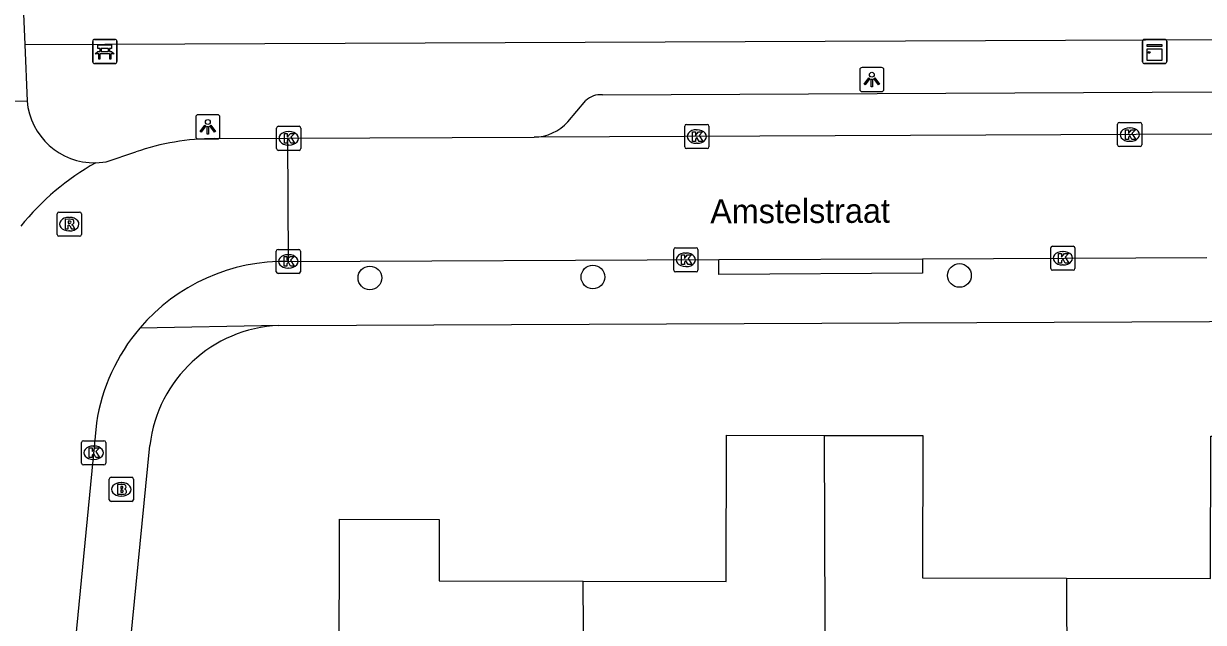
# Model space of a CAD drawing. Extents: x 157321 to 158827, y 386650 to 388532.
# Drawn here: x 157904.66 to 157953.43, y 387978.41 to 388003.19 of the extents above; entities that cross this region are included whole.
import ezdxf

# ---------------------------------------------------------------- set-up
doc = ezdxf.new("R2010")
doc.units = 0
for name, color, linetype in [('IMGEO_Bank', 7, 'Continuous'), ('IMGEO_Boom', 7, 'Continuous'), ('IMGEO_Brandkraan', 7, 'Continuous'), ('IMGEO_Fietspad_gesloten', 7, 'Continuous'), ('IMGEO_Fietspad_open', 7, 'Continuous'), ('IMGEO_Kast', 7, 'Continuous'), ('IMGEO_Kolk', 7, 'Continuous'), ('IMGEO_Lichtpunt', 7, 'Continuous'), ('IMGEO_Openbare_ruimte_label', 7, 'Continuous'), ('IMGEO_Pand', 7, 'Continuous'), ('IMGEO_Rijbaan_lokaal_open', 7, 'Continuous'), ('IMGEO_Rioolput', 7, 'Continuous'), ('IMGEO_Voetpad_open', 7, 'Continuous')]:
    doc.layers.add(name, color=color, linetype=linetype)

msp = doc.modelspace()

# ---------------------------------------------------------------- linework, layer by layer
at = {"layer": 'IMGEO_Bank'}
for p, q in [((157907.514, 388001.609), (157907.514, 388002.45)), ((157907.514, 388002.45), (157907.514, 388001.609)), ((157907.589, 388002.534), (157908.43, 388002.534)), ((157908.43, 388002.534), (157907.589, 388002.534)), ((157907.823, 388002.04), (157907.823, 388002.146)), ((157907.867, 388002.146), (157907.867, 388002.04)), ((157908.155, 388002.152), (157907.873, 388002.152)), ((157908.161, 388002.04), (157908.161, 388002.146)), ((157908.205, 388002.146), (157908.205, 388002.04)), ((157908.514, 388002.459), (157908.514, 388001.618)), ((157908.514, 388001.618), (157908.514, 388002.459)), ((157908.211, 388001.932), (157907.818, 388001.932)), ((157907.873, 388002.034), (157908.155, 388002.034)), ((157908.439, 388001.534), (157907.598, 388001.534)), ((157907.598, 388001.534), (157908.439, 388001.534))]:
    msp.add_line(p, q, dxfattribs=at)
for points in [[(157907.817, 388002.152), (157907.731, 388002.152), (157907.731, 388002.313), (157908.294, 388002.313), (157908.294, 388002.152), (157908.211, 388002.152)], [(157907.761, 388001.932), (157907.619, 388001.932), (157907.731, 388002.034), (157907.817, 388002.034)], [(157907.811, 388001.925), (157907.811, 388001.718), (157907.768, 388001.718), (157907.768, 388001.925)], [(157908.211, 388002.034), (157908.294, 388002.034), (157908.406, 388001.932), (157908.267, 388001.932)], [(157908.261, 388001.925), (157908.261, 388001.718), (157908.217, 388001.718), (157908.217, 388001.925)]]:
    msp.add_lwpolyline(points, dxfattribs=at)
for centre, radius, start, end in [((157907.592, 388002.456), 0.0779, 92.4484, 184.2845), ((157907.592, 388002.456), 0.0779, 92.4484, 184.2845), ((157907.816, 388002.145), 0.00671, 2.8957, 87.1043), ((157907.873, 388002.145), 0.00671, 92.8957, 177.1043), ((157908.155, 388002.145), 0.00671, 2.8957, 87.1043), ((157908.212, 388002.145), 0.00671, 92.8957, 177.1043), ((157908.436, 388002.456), 0.0779, 2.4484, 94.2845), ((157908.436, 388002.456), 0.0779, 2.4484, 94.2845), ((157907.761, 388001.925), 0.00671, 2.8957, 87.1043), ((157907.818, 388001.925), 0.00671, 92.8957, 177.1043), ((157907.816, 388002.041), 0.00671, 272.8957, 357.1043), ((157907.873, 388002.041), 0.00671, 182.8957, 267.1043), ((157908.155, 388002.041), 0.00671, 272.8957, 357.1043), ((157908.212, 388002.041), 0.00671, 182.8957, 267.1043), ((157908.21, 388001.925), 0.00671, 2.8957, 87.1043), ((157908.267, 388001.925), 0.00671, 92.8957, 177.1043), ((157907.592, 388001.612), 0.0779, 182.4484, 274.2845), ((157907.592, 388001.612), 0.0779, 182.4484, 274.2845), ((157908.436, 388001.612), 0.0779, 272.4484, 4.2845), ((157908.436, 388001.612), 0.0779, 272.4484, 4.2845)]:
    msp.add_arc(centre, radius, start, end, dxfattribs=at)
at = {"layer": 'IMGEO_Boom'}
for centre in [(157918.972, 387992.665), (157928.193, 387992.703), (157943.346, 387992.766)]:
    msp.add_circle(centre, 0.489, dxfattribs=at)
at = {"layer": 'IMGEO_Brandkraan'}
for p, q in [((157908.198, 387983.492), (157908.198, 387984.344)), ((157908.273, 387984.418), (157909.125, 387984.418)), ((157908.686, 387984.198), (157908.711, 387984.198)), ((157909.199, 387984.344), (157909.199, 387983.492)), ((157908.709, 387983.638), (157908.684, 387983.638)), ((157909.125, 387983.418), (157908.273, 387983.418))]:
    msp.add_line(p, q, dxfattribs=at)
for points in [[(157908.198, 387983.492), (157908.198, 387984.344)], [(157908.273, 387984.418), (157909.125, 387984.418)], [(157908.546, 387984.118), (157908.546, 387983.718), (157908.759, 387983.718)], [(157908.777, 387984.118), (157908.546, 387984.118)], [(157909.199, 387984.344), (157909.199, 387983.492)], [(157908.725, 387984.037), (157908.671, 387984.037), (157908.671, 387983.961)], [(157908.671, 387983.961), (157908.724, 387983.961)], [(157908.733, 387983.885), (157908.671, 387983.885), (157908.671, 387983.804)], [(157908.671, 387983.804), (157908.733, 387983.804)], [(157909.125, 387983.418), (157908.273, 387983.418)]]:
    msp.add_lwpolyline(points, dxfattribs=at)
for centre, radius, start, end in [((157908.275, 387984.342), 0.0765, 91.552, 178.448), ((157908.275, 387984.342), 0.0765, 91.552, 178.448), ((157908.781, 387983.973), 0.145, 59.4692, 91.5367), ((157908.806, 387984.02), 0.0922, 285.5137, 58.1501), ((157909.123, 387984.342), 0.0765, 1.552, 88.448), ((157909.123, 387984.342), 0.0765, 1.552, 88.448), ((157908.726, 387983.999), 0.0379, 267.8285, 90.9355), ((157908.734, 387983.844), 0.0404, 269.8759, 90.5077), ((157908.765, 387983.969), 0.251, 268.6676, 293.5347), ((157908.811, 387983.828), 0.105, 301.3115, 78.989), ((157908.275, 387983.494), 0.0765, 181.552, 268.448), ((157908.275, 387983.494), 0.0765, 181.552, 268.448), ((157909.123, 387983.494), 0.0765, 271.552, 358.448), ((157909.123, 387983.494), 0.0765, 271.552, 358.448)]:
    msp.add_arc(centre, radius, start, end, dxfattribs=at)
for centre, major_axis, ratio, start_param, end_param in [((157908.685, 387983.918), (-0.387, 0.002), 0.722429, 4.712389, 7.853982), ((157908.71, 387983.918), (-0.39, 0.002), 0.717154, 1.570796, 4.712389)]:
    msp.add_ellipse(centre, major_axis=major_axis, ratio=ratio, start_param=start_param, end_param=end_param, dxfattribs=at)
at = {"layer": 'IMGEO_Fietspad_gesloten'}
for points in [[(157902.816, 388045.293), (157904.712, 388002.319)], [(157904.712, 388002.319), (157904.8, 387999.981)], [(157904.8, 387999.981), (157902.23, 387999.927)]]:
    msp.add_lwpolyline(points, dxfattribs=at)
at = {"layer": 'IMGEO_Fietspad_open'}
msp.add_arc((157907.594, 388000.232), 2.805, 185.1261, 270.8839, dxfattribs=at)
at = {"layer": 'IMGEO_Kast'}
for p, q in [((157950.914, 388001.605), (157950.914, 388002.446)), ((157950.914, 388002.446), (157950.914, 388001.605)), ((157950.989, 388002.53), (157951.83, 388002.53)), ((157951.83, 388002.53), (157950.989, 388002.53)), ((157951.914, 388002.455), (157951.914, 388001.614)), ((157951.914, 388001.614), (157951.914, 388002.455)), ((157951.839, 388001.53), (157950.998, 388001.53)), ((157950.998, 388001.53), (157951.839, 388001.53))]:
    msp.add_line(p, q, dxfattribs=at)
for points in [[(157951.109, 388002.32), (157951.709, 388002.32), (157951.709, 388002.235), (157951.109, 388002.235), (157951.109, 388002.32)], [(157951.109, 388002.145), (157951.709, 388002.145), (157951.709, 388001.656), (157951.109, 388001.656), (157951.109, 388002.145)]]:
    msp.add_lwpolyline(points, dxfattribs=at)
msp.add_circle((157951.193, 388001.994), 0.0377, dxfattribs=at)
for centre, start, end in [((157950.992, 388002.452), 92.4484, 184.2845), ((157950.992, 388002.452), 92.4484, 184.2845), ((157951.836, 388002.452), 2.4484, 94.2845), ((157951.836, 388002.452), 2.4484, 94.2845), ((157950.992, 388001.608), 182.4484, 274.2845), ((157950.992, 388001.608), 182.4484, 274.2845), ((157951.836, 388001.608), 272.4484, 4.2845), ((157951.836, 388001.608), 272.4484, 4.2845)]:
    msp.add_arc(centre, 0.0779, start, end, dxfattribs=at)
at = {"layer": 'IMGEO_Kolk'}
for p, q in [((157915.116, 387998.015), (157915.116, 387998.867)), ((157915.191, 387998.941), (157916.043, 387998.941)), ((157916.117, 387998.867), (157916.117, 387998.015)), ((157931.987, 387998.088), (157931.987, 387998.94)), ((157932.062, 387999.014), (157932.914, 387999.014)), ((157932.475, 387998.794), (157932.5, 387998.794)), ((157932.988, 387998.94), (157932.988, 387998.088)), ((157949.886, 387998.17), (157949.886, 387999.022)), ((157949.961, 387999.096), (157950.813, 387999.096)), ((157950.374, 387998.876), (157950.399, 387998.876)), ((157950.887, 387999.022), (157950.887, 387998.17)), ((157915.604, 387998.721), (157915.629, 387998.721)), ((157950.397, 387998.316), (157950.372, 387998.316)), ((157916.043, 387997.941), (157915.191, 387997.941)), ((157915.627, 387998.161), (157915.602, 387998.161)), ((157932.914, 387998.014), (157932.062, 387998.014)), ((157932.498, 387998.234), (157932.473, 387998.234)), ((157950.813, 387998.096), (157949.961, 387998.096)), ((157931.608, 387993.915), (157932.46, 387993.915)), ((157947.121, 387993.054), (157947.121, 387993.906)), ((157947.196, 387993.98), (157948.048, 387993.98)), ((157948.122, 387993.906), (157948.122, 387993.054)), ((157915.102, 387992.921), (157915.102, 387993.773)), ((157915.177, 387993.847), (157916.029, 387993.847)), ((157915.59, 387993.627), (157915.615, 387993.627)), ((157916.103, 387993.773), (157916.103, 387992.921)), ((157931.533, 387992.989), (157931.533, 387993.841)), ((157932.021, 387993.695), (157932.046, 387993.695)), ((157932.534, 387993.841), (157932.534, 387992.989)), ((157947.609, 387993.76), (157947.634, 387993.76)), ((157915.613, 387993.067), (157915.588, 387993.067)), ((157932.46, 387992.915), (157931.608, 387992.915)), ((157932.044, 387993.135), (157932.019, 387993.135)), ((157948.048, 387992.98), (157947.196, 387992.98)), ((157947.632, 387993.2), (157947.607, 387993.2)), ((157916.029, 387992.847), (157915.177, 387992.847)), ((157907.053, 387985.006), (157907.053, 387985.858)), ((157907.128, 387985.932), (157907.98, 387985.932)), ((157907.541, 387985.712), (157907.566, 387985.712)), ((157908.054, 387985.858), (157908.054, 387985.006)), ((157907.564, 387985.152), (157907.539, 387985.152)), ((157907.98, 387984.932), (157907.128, 387984.932))]:
    msp.add_line(p, q, dxfattribs=at)
for points in [[(157915.116, 387998.015), (157915.116, 387998.867)], [(157915.191, 387998.941), (157916.043, 387998.941)], [(157916.117, 387998.867), (157916.117, 387998.015)], [(157931.987, 387998.088), (157931.987, 387998.94)], [(157932.062, 387999.014), (157932.914, 387999.014)], [(157932.988, 387998.94), (157932.988, 387998.088)], [(157949.886, 387998.17), (157949.886, 387999.022)], [(157949.961, 387999.096), (157950.813, 387999.096)], [(157950.207, 387998.796), (157950.33, 387998.796), (157950.33, 387998.645), (157950.46, 387998.796), (157950.624, 387998.796), (157950.478, 387998.645), (157950.631, 387998.396), (157950.479, 387998.396), (157950.394, 387998.56), (157950.33, 387998.493), (157950.33, 387998.396), (157950.207, 387998.396), (157950.207, 387998.796)], [(157950.887, 387999.022), (157950.887, 387998.17)], [(157915.437, 387998.641), (157915.56, 387998.641), (157915.56, 387998.49), (157915.69, 387998.641), (157915.854, 387998.641), (157915.708, 387998.49), (157915.861, 387998.241), (157915.709, 387998.241), (157915.624, 387998.405), (157915.56, 387998.338), (157915.56, 387998.241), (157915.437, 387998.241), (157915.437, 387998.641)], [(157932.308, 387998.714), (157932.431, 387998.714), (157932.431, 387998.563), (157932.561, 387998.714), (157932.725, 387998.714), (157932.579, 387998.563), (157932.732, 387998.314), (157932.58, 387998.314), (157932.495, 387998.478), (157932.431, 387998.411), (157932.431, 387998.314), (157932.308, 387998.314), (157932.308, 387998.714)], [(157916.043, 387997.941), (157915.191, 387997.941)], [(157932.914, 387998.014), (157932.062, 387998.014)], [(157950.813, 387998.096), (157949.961, 387998.096)], [(157931.608, 387993.915), (157932.46, 387993.915)], [(157947.121, 387993.054), (157947.121, 387993.906)], [(157947.196, 387993.98), (157948.048, 387993.98)], [(157948.122, 387993.906), (157948.122, 387993.054)], [(157915.102, 387992.921), (157915.102, 387993.773)], [(157915.177, 387993.847), (157916.029, 387993.847)], [(157915.423, 387993.547), (157915.546, 387993.547), (157915.546, 387993.396), (157915.676, 387993.547), (157915.84, 387993.547), (157915.694, 387993.396), (157915.847, 387993.147), (157915.695, 387993.147), (157915.61, 387993.311), (157915.546, 387993.244), (157915.546, 387993.147), (157915.423, 387993.147), (157915.423, 387993.547)], [(157916.103, 387993.773), (157916.103, 387992.921)], [(157931.533, 387992.989), (157931.533, 387993.841)], [(157931.854, 387993.615), (157931.977, 387993.615), (157931.977, 387993.464), (157932.107, 387993.615), (157932.271, 387993.615), (157932.125, 387993.464), (157932.278, 387993.215), (157932.126, 387993.215), (157932.041, 387993.379), (157931.977, 387993.312), (157931.977, 387993.215), (157931.854, 387993.215), (157931.854, 387993.615)], [(157932.534, 387993.841), (157932.534, 387992.989)], [(157947.442, 387993.68), (157947.565, 387993.68), (157947.565, 387993.529), (157947.695, 387993.68), (157947.859, 387993.68), (157947.713, 387993.529), (157947.866, 387993.28), (157947.714, 387993.28), (157947.629, 387993.444), (157947.565, 387993.377), (157947.565, 387993.28), (157947.442, 387993.28), (157947.442, 387993.68)], [(157932.46, 387992.915), (157931.608, 387992.915)], [(157948.048, 387992.98), (157947.196, 387992.98)], [(157916.029, 387992.847), (157915.177, 387992.847)], [(157907.053, 387985.006), (157907.053, 387985.858)], [(157907.128, 387985.932), (157907.98, 387985.932)], [(157907.374, 387985.632), (157907.497, 387985.632), (157907.497, 387985.481), (157907.627, 387985.632), (157907.791, 387985.632), (157907.645, 387985.481), (157907.798, 387985.232), (157907.646, 387985.232), (157907.561, 387985.396), (157907.497, 387985.329), (157907.497, 387985.232), (157907.374, 387985.232), (157907.374, 387985.632)], [(157908.054, 387985.858), (157908.054, 387985.006)], [(157907.98, 387984.932), (157907.128, 387984.932)]]:
    msp.add_lwpolyline(points, dxfattribs=at)
for centre, start, end in [((157915.193, 387998.865), 91.552, 178.448), ((157915.193, 387998.865), 91.552, 178.448), ((157916.041, 387998.865), 1.552, 88.448), ((157916.041, 387998.865), 1.552, 88.448), ((157932.064, 387998.938), 91.552, 178.448), ((157932.064, 387998.938), 91.552, 178.448), ((157932.912, 387998.938), 1.552, 88.448), ((157932.912, 387998.938), 1.552, 88.448), ((157949.963, 387999.02), 91.552, 178.448), ((157949.963, 387999.02), 91.552, 178.448), ((157950.811, 387999.02), 1.552, 88.448), ((157950.811, 387999.02), 1.552, 88.448), ((157915.193, 387998.017), 181.552, 268.448), ((157915.193, 387998.017), 181.552, 268.448), ((157916.041, 387998.017), 271.552, 358.448), ((157916.041, 387998.017), 271.552, 358.448), ((157932.064, 387998.09), 181.552, 268.448), ((157932.064, 387998.09), 181.552, 268.448), ((157932.912, 387998.09), 271.552, 358.448), ((157932.912, 387998.09), 271.552, 358.448), ((157949.963, 387998.172), 181.552, 268.448), ((157949.963, 387998.172), 181.552, 268.448), ((157950.811, 387998.172), 271.552, 358.448), ((157950.811, 387998.172), 271.552, 358.448), ((157931.61, 387993.839), 91.552, 178.448), ((157931.61, 387993.839), 91.552, 178.448), ((157932.458, 387993.839), 1.552, 88.448), ((157932.458, 387993.839), 1.552, 88.448), ((157947.198, 387993.904), 91.552, 178.448), ((157947.198, 387993.904), 91.552, 178.448), ((157948.046, 387993.904), 1.552, 88.448), ((157948.046, 387993.904), 1.552, 88.448), ((157915.179, 387993.771), 91.552, 178.448), ((157915.179, 387993.771), 91.552, 178.448), ((157916.027, 387993.771), 1.552, 88.448), ((157916.027, 387993.771), 1.552, 88.448), ((157915.179, 387992.923), 181.552, 268.448), ((157915.179, 387992.923), 181.552, 268.448), ((157916.027, 387992.923), 271.552, 358.448), ((157916.027, 387992.923), 271.552, 358.448), ((157931.61, 387992.991), 181.552, 268.448), ((157931.61, 387992.991), 181.552, 268.448), ((157932.458, 387992.991), 271.552, 358.448), ((157932.458, 387992.991), 271.552, 358.448), ((157947.198, 387993.056), 181.552, 268.448), ((157947.198, 387993.056), 181.552, 268.448), ((157948.046, 387993.056), 271.552, 358.448), ((157948.046, 387993.056), 271.552, 358.448), ((157907.13, 387985.856), 91.552, 178.448), ((157907.13, 387985.856), 91.552, 178.448), ((157907.978, 387985.856), 1.552, 88.448), ((157907.978, 387985.856), 1.552, 88.448), ((157907.13, 387985.008), 181.552, 268.448), ((157907.13, 387985.008), 181.552, 268.448), ((157907.978, 387985.008), 271.552, 358.448), ((157907.978, 387985.008), 271.552, 358.448)]:
    msp.add_arc(centre, 0.0765, start, end, dxfattribs=at)
for centre, major_axis, ratio, start_param, end_param in [((157932.474, 387998.514), (-0.387, 0.002), 0.722429, 4.712389, 7.853982), ((157932.499, 387998.514), (-0.39, 0.002), 0.717154, 1.570796, 4.712389), ((157950.373, 387998.596), (-0.387, 0.002), 0.722429, 4.712389, 7.853982), ((157950.398, 387998.596), (-0.39, 0.002), 0.717154, 1.570796, 4.712389), ((157915.603, 387998.441), (-0.387, 0.002), 0.722429, 4.712389, 7.853982), ((157915.628, 387998.441), (-0.39, 0.002), 0.717154, 1.570796, 4.712389), ((157915.589, 387993.347), (-0.387, 0.002), 0.722429, 4.712389, 7.853982), ((157915.614, 387993.347), (-0.39, 0.002), 0.717154, 1.570796, 4.712389), ((157932.02, 387993.415), (-0.387, 0.002), 0.722429, 4.712389, 7.853982), ((157932.045, 387993.415), (-0.39, 0.002), 0.717154, 1.570796, 4.712389), ((157947.608, 387993.48), (-0.387, 0.002), 0.722429, 4.712389, 7.853982), ((157947.633, 387993.48), (-0.39, 0.002), 0.717154, 1.570796, 4.712389), ((157907.54, 387985.432), (-0.387, 0.002), 0.722429, 4.712389, 7.853982), ((157907.565, 387985.432), (-0.39, 0.002), 0.717154, 1.570796, 4.712389)]:
    msp.add_ellipse(centre, major_axis=major_axis, ratio=ratio, start_param=start_param, end_param=end_param, dxfattribs=at)
at = {"layer": 'IMGEO_Lichtpunt'}
for p, q in [((157939.224, 388001.273), (157939.224, 388000.466)), ((157939.224, 388001.273), (157939.224, 388000.466)), ((157940.126, 388001.368), (157939.318, 388001.368)), ((157940.126, 388001.368), (157939.318, 388001.368)), ((157940.22, 388000.466), (157940.22, 388001.273)), ((157940.22, 388000.466), (157940.22, 388001.273)), ((157939.318, 388000.372), (157940.126, 388000.372)), ((157939.318, 388000.372), (157940.126, 388000.372)), ((157911.775, 387999.318), (157911.775, 387998.511)), ((157911.775, 387999.318), (157911.775, 387998.511)), ((157912.677, 387999.413), (157911.869, 387999.413)), ((157912.677, 387999.413), (157911.869, 387999.413)), ((157912.771, 387998.511), (157912.771, 387999.318)), ((157912.771, 387998.511), (157912.771, 387999.318)), ((157911.869, 387998.417), (157912.677, 387998.417)), ((157911.869, 387998.417), (157912.677, 387998.417))]:
    msp.add_line(p, q, dxfattribs=at)
for points in [[(157939.598, 388000.937), (157939.637, 388000.909), (157939.449, 388000.647), (157939.411, 388000.674), (157939.598, 388000.937)], [(157939.7, 388000.889), (157939.747, 388000.889), (157939.747, 388000.567), (157939.7, 388000.567), (157939.7, 388000.889)], [(157939.81, 388000.909), (157939.848, 388000.936), (157940.035, 388000.674), (157939.996, 388000.646), (157939.81, 388000.909)], [(157912.149, 387998.982), (157912.188, 387998.954), (157912, 387998.692), (157911.962, 387998.719), (157912.149, 387998.982)], [(157912.251, 387998.934), (157912.298, 387998.934), (157912.298, 387998.612), (157912.251, 387998.612), (157912.251, 387998.934)], [(157912.361, 387998.954), (157912.399, 387998.981), (157912.586, 387998.719), (157912.547, 387998.691), (157912.361, 387998.954)]]:
    msp.add_lwpolyline(points, dxfattribs=at)
for centre in [(157939.723, 388001.071), (157912.274, 387999.116)]:
    msp.add_circle(centre, 0.0994, dxfattribs=at)
for centre, start, end in [((157939.318, 388001.273), 90, 180), ((157939.318, 388001.273), 90, 180), ((157940.126, 388001.273), 0, 90), ((157940.126, 388001.273), 0, 90), ((157939.318, 388000.466), 180, 270), ((157939.318, 388000.466), 180, 270), ((157940.126, 388000.466), 270, 0), ((157940.126, 388000.466), 270, 360), ((157911.869, 387999.318), 90, 180), ((157911.869, 387999.318), 90, 180), ((157912.677, 387999.318), 0, 90), ((157912.677, 387999.318), 0, 90), ((157911.869, 387998.511), 180, 270), ((157911.869, 387998.511), 180, 270), ((157912.677, 387998.511), 270, 0), ((157912.677, 387998.511), 270, 360)]:
    msp.add_arc(centre, 0.0946, start, end, dxfattribs=at)
at = {"layer": 'IMGEO_Pand'}
for points in [[(157927.797, 387980.116), (157933.705, 387980.104), (157933.718, 387986.161), (157937.748, 387986.152)], [(157937.748, 387986.152), (157941.828, 387986.143), (157941.815, 387980.264), (157947.77, 387980.251)], [(157937.748, 387986.152), (157937.85, 387958.9)], [(157947.77, 387980.251), (157953.728, 387980.238), (157953.741, 387986.123), (157957.75, 387986.114)], [(157910.518, 387958.71), (157910.527, 387962.707), (157917.674, 387962.692), (157917.716, 387982.682), (157921.838, 387982.673), (157921.832, 387980.129), (157927.797, 387980.116)], [(157947.77, 387980.251), (157947.8, 387972.199)], [(157927.84, 387972.128), (157927.797, 387980.116)]]:
    msp.add_lwpolyline(points, dxfattribs=at)
at = {"layer": 'IMGEO_Rijbaan_lokaal_open'}
for points in [[(157991.101, 387998.782), (157925.766, 387998.482)], [(157912.555, 387998.427), (157915.586, 387998.44)], [(157915.586, 387998.44), (157925.766, 387998.482)], [(157915.607, 387993.348), (157915.586, 387998.44)], [(157907.637, 387997.427), (157908.077, 387997.467), (157909.292, 387997.876)], [(157915.607, 387993.348), (157933.395, 387993.422)], [(157933.395, 387993.422), (157941.812, 387993.457)], [(157941.812, 387993.457), (157953.579, 387993.505)], [(157907.674, 387986.675), (157906.752, 387977.176)]]:
    msp.add_lwpolyline(points, dxfattribs=at)
for centre, radius, start, end in [((157912.571, 387988.393), 10.034, 90.0938, 109.0757), ((157912.904, 387988.054), 10.751, 119.3315, 141.0964), ((157915.442, 387985.492), 7.858, 88.7993, 139.6174), ((157915.438, 387985.493), 7.854, 139.6043, 171.3466)]:
    msp.add_arc(centre, radius, start, end, dxfattribs=at)
at = {"layer": 'IMGEO_Rioolput'}
for p, q in [((157906.045, 387994.464), (157906.045, 387995.316)), ((157906.12, 387995.39), (157906.972, 387995.39)), ((157907.046, 387995.316), (157907.046, 387994.464)), ((157906.533, 387995.17), (157906.558, 387995.17)), ((157906.972, 387994.39), (157906.12, 387994.39)), ((157906.556, 387994.61), (157906.531, 387994.61))]:
    msp.add_line(p, q, dxfattribs=at)
for points in [[(157906.045, 387994.464), (157906.045, 387995.316)], [(157906.12, 387995.39), (157906.972, 387995.39)], [(157907.046, 387995.316), (157907.046, 387994.464)], [(157906.634, 387995.088), (157906.382, 387995.09), (157906.382, 387994.69)], [(157906.382, 387994.69), (157906.506, 387994.69), (157906.506, 387994.852), (157906.517, 387994.852)], [(157906.56, 387995.009), (157906.506, 387995.009), (157906.506, 387994.928)], [(157906.506, 387994.928), (157906.558, 387994.928)], [(157906.972, 387994.39), (157906.12, 387994.39)], [(157906.564, 387994.823), (157906.635, 387994.69), (157906.775, 387994.69), (157906.71, 387994.816)]]:
    msp.add_lwpolyline(points, dxfattribs=at)
for centre, radius, start, end in [((157906.122, 387995.314), 0.0765, 91.552, 178.448), ((157906.122, 387995.314), 0.0765, 91.552, 178.448), ((157906.97, 387995.314), 0.0765, 1.552, 88.448), ((157906.97, 387995.314), 0.0765, 1.552, 88.448), ((157906.516, 387994.799), 0.0533, 26.0293, 88.6989), ((157906.542, 387995.117), 0.19, 274.7715, 282.9687), ((157906.566, 387994.913), 0.0964, 77.0061, 93.1865), ((157906.58, 387994.97), 0.0378, 276.6634, 79.6772), ((157906.633, 387994.978), 0.109, 350.3612, 89.416), ((157906.631, 387994.978), 0.112, 277.5842, 350.9817), ((157906.615, 387994.763), 0.108, 29.5134, 73.7905), ((157906.122, 387994.466), 0.0765, 181.552, 268.448), ((157906.122, 387994.466), 0.0765, 181.552, 268.448), ((157906.97, 387994.466), 0.0765, 271.552, 358.448), ((157906.97, 387994.466), 0.0765, 271.552, 358.448)]:
    msp.add_arc(centre, radius, start, end, dxfattribs=at)
for centre, major_axis, ratio, start_param, end_param in [((157906.532, 387994.89), (-0.387, 0.002), 0.722429, 4.712389, 7.853982), ((157906.557, 387994.89), (-0.39, 0.002), 0.717154, 1.570796, 4.712389)]:
    msp.add_ellipse(centre, major_axis=major_axis, ratio=ratio, start_param=start_param, end_param=end_param, dxfattribs=at)
at = {"layer": 'IMGEO_Voetpad_open'}
for points in [[(157904.712, 388002.319), (157994.066, 388002.696), (157994.1, 388000.306), (157998.31, 388000.312), (158000, 388000.323), (158038.063, 388000.563), (158041.297, 388000.501), (158042.551, 388000.416), (158046.543, 388000.282), (158049.347, 388000.035), (158049.591, 388000)], [(157928.583, 388000.243), (157988.232, 388000.527)], [(157927.153, 387999.126), (157927.902, 388000)], [(157941.812, 387993.457), (157941.815, 387992.86), (157933.399, 387992.807), (157933.395, 387993.422)], [(157915.211, 387990.696), (157969.714, 387990.929)], [(157915.211, 387990.696), (157909.457, 387990.583)], [(157904.775, 387932.982), (157905.636, 387941.777), (157907.524, 387943.442), (157910.685, 387975.662), (157909.071, 387977.601), (157909.877, 387985.736)]]:
    msp.add_lwpolyline(points, dxfattribs=at)
for centre, radius, start, end in [((157928.515, 387999.357), 0.889, 85.6354, 133.6402), ((157925.7, 388000.439), 1.958, 271.919, 317.893), ((157915.457, 387985.083), 5.619, 92.5145, 173.324)]:
    msp.add_arc(centre, radius, start, end, dxfattribs=at)

# ---------------------------------------------------------------- texts
at = {"layer": 'IMGEO_Openbare_ruimte_label'}
msp.add_text('Amstelstraat', height=1, rotation=0.2292, dxfattribs=at).set_placement((157933.044, 387994.919))

doc.saveas('drawing.dxf')
